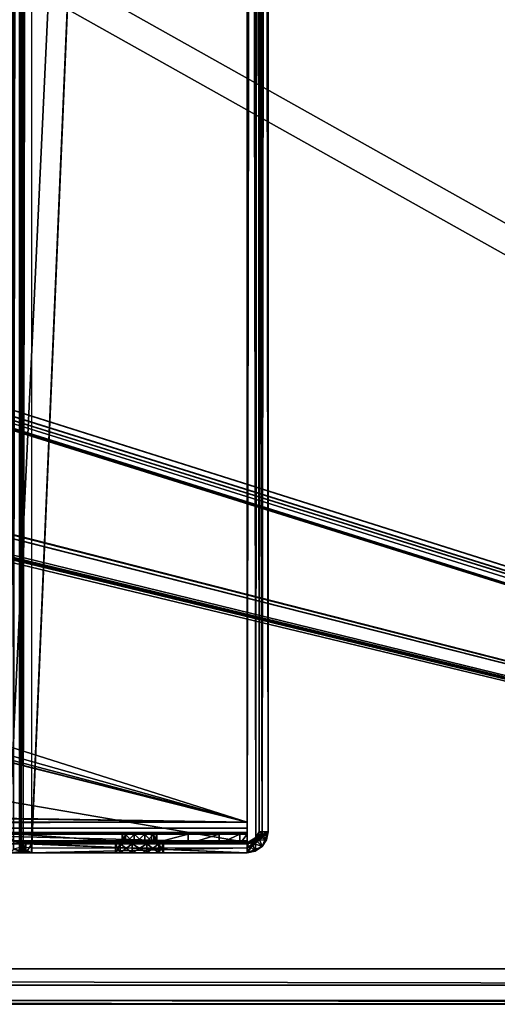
# Model space of a CAD drawing. Extents: x -398 to 398, y -1355 to -82.
# Tile 309 of 374: x 244 to 284, y -528 to -446. Entities that reach past the tile are written whole.
import ezdxf

# ---------------------------------------------------------------- set-up
doc = ezdxf.new("R2010")
doc.units = 0
doc.header["$MEASUREMENT"] = 0

msp = doc.modelspace()

# ---------------------------------------------------------------- linework, layer by layer
for points in [[(395.5, -525.467285, 437.803314), (395.5, -81.938164, 160.655502), (-395.5, -81.938164, 160.655502)], [(395.5, -525.467285, 437.803314), (-395.5, -81.938164, 160.655502), (-395.5, -525.467285, 437.803314)], [(395.5, -528.116882, 433.562988), (395.5, -84.587761, 156.415207), (-395.5, -84.587761, 156.415207)], [(395.5, -528.116882, 433.562988), (-395.5, -84.587761, 156.415207), (-395.5, -528.116882, 433.562988)], [(396.5, -527.268921, 433.033112), (52.317871, -418.394897, 365.001099), (396.5, -85.435806, 156.945206)], [(396.5, -85.441109, 156.936707), (396.5, -527.27417, 433.024597), (52.317871, -418.400208, 364.992615)], [(244.125, -515.334106, 395.044586), (245, -92.684982, 131.220596), (245, -515.386475, 395.353912)], [(245, -92.684982, 131.220596), (244.125, -515.334106, 395.044586), (244.125, -92.982079, 131.129807)], [(245, -92.684982, 131.220596), (245, -515.386475, 395.353912), (263, -92.684982, 131.220596)], [(263, -92.684982, 131.220596), (245, -515.386475, 395.353912), (263, -515.386475, 395.353912)], [(263.875, -92.949753, 131.109604), (264.237396, -514.518127, 394.206787), (263, -92.684982, 131.220596)], [(263, -92.684982, 131.220596), (264.237396, -514.518127, 394.206787), (263, -515.386475, 395.353912)], [(243.25, -511.533905, -0.75), (245, -93.267899, -0.75), (245.5, -93.133942, -0.75)], [(243.25, -511.533905, -0.75), (245.5, -93.133942, -0.75), (263, -93.133942, -0.75)], [(263, -93.133942, -0.75), (263, -514.934021, -0.75), (243.25, -511.533905, -0.75)], [(243.25, -511.533905), (245, -93.267899), (245.5, -93.133942)], [(243.25, -511.533905), (245.5, -93.133942), (263, -93.133942)], [(263, -93.133942), (263, -514.934021), (243.25, -511.533905)], [(244.5, -101.533897, -0.75), (245, -93.267899, -0.75), (243.25, -511.533905, -0.75)], [(244.5, -101.533897), (245, -93.267899), (243.25, -511.533905)], [(244.125, -92.982079, 131.129807), (244.125, -515.334106, 395.044586), (243.484497, -515.496887, 394.391113)], [(244.125, -92.982079, 131.129807), (243.484497, -515.496887, 394.391113), (243.484497, -93.49437, 130.694595)], [(244.292892, -515.674194, 394.303894), (244, -515.783875, 393.538605), (244.292892, -93.49691, 130.498199)], [(244.292892, -93.49691, 130.498199), (244, -515.783875, 393.538605), (244, -94.130898, 130.060593)], [(245, -515.783875, 394.717804), (244.292892, -515.674194, 394.303894), (245, -93.08242, 130.584595)], [(245, -93.08242, 130.584595), (244.292892, -515.674194, 394.303894), (244.292892, -93.49691, 130.498199)], [(245, -93.08242, 130.584595), (245, -515.783875, 394.717804), (263, -93.08242, 130.584595)], [(263, -93.08242, 130.584595), (245, -515.783875, 394.717804), (263, -515.783875, 394.717804)], [(263.707092, -93.448433, 130.467896), (263, -515.783875, 394.717804), (263, -93.08242, 130.584595)], [(263, -514.934021, -0.75), (264.237396, -514.483887, -0.237437), (263, -93.133942, -0.75)], [(263, -93.133942, -0.75), (264.237396, -514.483887, -0.237437), (264.237396, -93.583939, -0.237437)], [(263, -514.934021), (263.707092, -514.483887, 0.292893), (263, -93.133942)], [(263, -93.133942), (263.707092, -514.483887, 0.292893), (263.707092, -93.583939, 0.292893)], [(263.707092, -514.799194, 393.757111), (263, -515.783875, 394.717804), (263.707092, -93.448433, 130.467896)], [(264, -94.033943, 130), (263.707092, -514.799194, 393.757111), (263.707092, -93.448433, 130.467896)], [(263.707092, -514.483887, 0.292893), (264, -514.033875, 1), (263.707092, -93.583939, 0.292893)], [(263.707092, -93.583939, 0.292893), (264, -514.033875, 1), (264, -94.033943, 1)], [(263.875, -92.949753, 131.109604), (264.515503, -93.429733, 130.654205), (264.237396, -514.518127, 394.206787)], [(264.237396, -514.518127, 394.206787), (264.515503, -93.429733, 130.654205), (264.75, -94.033943, 130)], [(264.237396, -514.483887, -0.237437), (264.75, -514.033875, 1), (264.237396, -93.583939, -0.237437)], [(264.237396, -93.583939, -0.237437), (264.75, -514.033875, 1), (264.75, -94.033943, 1)], [(264, -514.033875, 392.445099), (263.707092, -514.799194, 393.757111), (264, -94.033943, 130)], [(264, -94.033943, 130), (264, -514.033875, 392.445099), (264, -94.033943, 1)], [(264, -94.033943, 1), (264, -514.033875, 392.445099), (264, -514.033875, 1)], [(264.237396, -514.518127, 394.206787), (264.75, -94.033943, 130), (264.75, -514.033875, 392.445099)], [(264.75, -94.033943, 130), (264.75, -514.033875, 392.445099), (264.75, -94.033943, 1)], [(264.75, -94.033943, 1), (264.75, -514.033875, 392.445099), (264.75, -514.033875, 1)], [(243.25, -511.533905, -0.75), (244.433105, -101.783897, -0.75), (244.5, -101.533897, -0.75)], [(243.25, -511.533905), (244.433105, -101.783897), (244.5, -101.533897)], [(243.25, -511.533905, -0.75), (244.25, -101.967003, -0.75), (244.433105, -101.783897, -0.75)], [(243.25, -511.533905), (244.25, -101.967003), (244.433105, -101.783897)], [(243.25, -511.533905, -0.75), (244, -102.033897, -0.75), (244.25, -101.967003, -0.75)], [(243.25, -511.533905), (244, -102.033897), (244.25, -101.967003)], [(263, -109.733902), (237.971405, -380.326599), (236.5, -503.533905)], [(263, -109.733902), (236.5, -503.533905), (237.334, -503.786407)], [(263, -109.733902, 0.8), (237.971405, -380.326599, 0.8), (236.5, -503.533905, 0.8)], [(263, -109.733902, 0.8), (236.5, -503.533905, 0.8), (237.334, -503.786407, 0.8)], [(263, -109.733902), (237.334, -503.786407), (237.885406, -504.459991)], [(263, -109.733902, 0.8), (237.334, -503.786407, 0.8), (237.885406, -504.459991, 0.8)], [(263, -109.733902), (237.885406, -504.459991), (237.971405, -505.326599)], [(263, -109.733902, 0.8), (237.885406, -504.459991, 0.8), (237.971405, -505.326599, 0.8)], [(263, -109.733902), (237.971405, -505.326599), (263, -513.233887)], [(263, -109.733902, 0.8), (237.971405, -505.326599, 0.8), (263, -513.233887, 0.8)], [(263, -513.233887), (263, -513.233887, 0.8), (263, -109.733902, 0.8)], [(263, -513.233887), (263, -109.733902, 0.8), (263, -109.733902)], [(396.5, -527.268921, 433.033112), (51.30056, -419.233093, 365.524811), (52.317871, -418.394897, 365.001099)], [(52.317871, -418.400208, 364.992615), (396.5, -527.27417, 433.024597), (51.30056, -419.238403, 365.516388)], [(395.5, -528.116882, 433.562988), (-28.26318, -419.87561, 365.926392), (-28.167801, -419.772614, 365.862)], [(395.5, -528.116882, 433.562988), (-28.167801, -419.772614, 365.862), (49.849991, -419.994598, 366.000702)], [(395.5, -528.116882, 433.562988), (50.362141, -419.920105, 365.954102), (50.450008, -419.740204, 365.841705)], [(395.5, -528.122192, 433.554504), (50.362141, -419.925415, 365.945587), (50.450008, -419.745514, 365.833191)], [(396.5, -527.268921, 433.033112), (50.450008, -419.740204, 365.841705), (51.22543, -419.240509, 365.52951)], [(396.5, -527.27417, 433.024597), (50.450008, -419.745514, 365.833191), (51.22543, -419.245789, 365.520996)], [(396.5, -527.268921, 433.033112), (396.366211, -527.69281, 433.298004), (50.450008, -419.740204, 365.841705)], [(395.5, -528.116882, 433.562988), (50.450008, -419.740204, 365.841705), (396.366211, -527.69281, 433.298004)], [(395.5, -528.122192, 433.554504), (50.450008, -419.745514, 365.833191), (396.366211, -527.69812, 433.289612)], [(396.366211, -527.69812, 433.289612), (50.450008, -419.745514, 365.833191), (396.5, -527.27417, 433.024597)], [(396.5, -527.268921, 433.033112), (51.22543, -419.240509, 365.52951), (51.30056, -419.233093, 365.524811)], [(396.5, -527.27417, 433.024597), (51.22543, -419.245789, 365.520996), (51.30056, -419.238403, 365.516388)], [(395.5, -528.116882, 433.562988), (-395.5, -528.116882, 433.562988), (-52.76738, -420.433105, 366.274689)], [(395.5, -528.122192, 433.554504), (-395.5, -528.122192, 433.554504), (-52.76738, -420.438385, 366.266205)], [(395.5, -528.116882, 433.562988), (-52.76738, -420.433105, 366.274689), (-50.714291, -420.232391, 366.149292)], [(395.5, -528.122192, 433.554504), (-52.76738, -420.438385, 366.266205), (-50.714291, -420.237701, 366.140808)], [(395.5, -528.116882, 433.562988), (-50.714291, -420.232391, 366.149292), (-49.285709, -420.232391, 366.149292)], [(395.5, -528.122192, 433.554504), (-50.714291, -420.237701, 366.140808), (-49.285709, -420.237701, 366.140808)], [(395.5, -528.116882, 433.562988), (-49.285709, -420.232391, 366.149292), (-47.23262, -420.433105, 366.274689)], [(395.5, -528.122192, 433.554504), (-49.285709, -420.237701, 366.140808), (-47.23262, -420.438385, 366.266205)], [(-46.727551, -420.004791, 366.007111), (395.5, -528.116882, 433.562988), (-47.23262, -420.433105, 366.274689)], [(-46.727551, -420.010101, 365.998596), (395.5, -528.122192, 433.554504), (-47.23262, -420.438385, 366.266205)], [(-46.727551, -420.004791, 366.007111), (-31.73687, -419.87561, 365.926392), (395.5, -528.116882, 433.562988)], [(-46.727551, -420.010101, 365.998596), (-31.73687, -419.88089, 365.917908), (395.5, -528.122192, 433.554504)], [(395.5, -528.116882, 433.562988), (-31.73687, -419.87561, 365.926392), (-30.000031, -420.258606, 366.165588)], [(395.5, -528.122192, 433.554504), (-31.73687, -419.88089, 365.917908), (-30.000031, -420.263885, 366.157196)], [(395.5, -528.116882, 433.562988), (-30.000031, -420.258606, 366.165588), (-28.26318, -419.87561, 365.926392)], [(395.5, -528.122192, 433.554504), (-30.000031, -420.263885, 366.157196), (-28.26318, -419.881012, 365.917908)], [(395.5, -528.122192, 433.554504), (-28.26318, -419.881012, 365.917908), (-28.167801, -419.777893, 365.853485)], [(395.5, -528.122192, 433.554504), (-28.167801, -419.777893, 365.853485), (49.849991, -419.999908, 365.992188)], [(395.5, -528.116882, 433.562988), (49.849991, -419.994598, 366.000702), (50.14999, -419.994598, 366.000702)], [(395.5, -528.122192, 433.554504), (49.849991, -419.999908, 365.992188), (50.14999, -419.999908, 365.992188)], [(395.5, -528.116882, 433.562988), (50.14999, -419.994598, 366.000702), (50.362141, -419.920105, 365.954102)], [(395.5, -528.122192, 433.554504), (50.14999, -419.999908, 365.992188), (50.362141, -419.925415, 365.945587)], [(263, -513.233887), (-235.028595, -505.326599), (-235.439102, -506.094696)], [(263, -513.233887, 0.8), (-235.028595, -505.326599, 0.8), (-235.439102, -506.094696, 0.8)], [(263, -513.233887), (235.9263, -506.420013), (-235.028595, -505.326599)], [(263, -513.233887, 0.8), (235.9263, -506.420013, 0.8), (-235.028595, -505.326599, 0.8)], [(263, -513.233887), (237.971405, -505.326599), (237.560898, -506.094696)], [(263, -513.233887, 0.8), (237.971405, -505.326599, 0.8), (237.560898, -506.094696, 0.8)], [(-263, -513.233887), (263, -513.233887), (-236.5, -506.533905)], [(-263, -513.233887, 0.8), (263, -513.233887, 0.8), (-236.5, -506.533905, 0.8)], [(263, -513.233887), (-235.9263, -506.420013), (-236.5, -506.533905)], [(263, -513.233887, 0.8), (-235.9263, -506.420013, 0.8), (-236.5, -506.533905, 0.8)], [(263, -513.233887), (-235.439102, -506.094696), (-235.9263, -506.420013)], [(263, -513.233887, 0.8), (-235.439102, -506.094696, 0.8), (-235.9263, -506.420013, 0.8)], [(263, -513.233887), (236.5, -506.533905), (235.9263, -506.420013)], [(263, -513.233887, 0.8), (236.5, -506.533905, 0.8), (235.9263, -506.420013, 0.8)], [(263, -513.233887), (237.0737, -506.420013), (236.5, -506.533905)], [(263, -513.233887, 0.8), (237.0737, -506.420013, 0.8), (236.5, -506.533905, 0.8)], [(263, -513.233887), (237.560898, -506.094696), (237.0737, -506.420013)], [(263, -513.233887, 0.8), (237.560898, -506.094696, 0.8), (237.0737, -506.420013, 0.8)], [(243.25, -511.533905, -0.75), (263, -514.934021, -0.75), (243.25, -514.434021, -0.75)], [(243.25, -511.533905), (263, -514.934021), (243.25, -514.434021)], [(-263, -514.133911, 0.241154), (263, -514.133911, 0.241154), (263, -513.233887)], [(-263, -514.133911, 0.241154), (263, -513.233887), (-263, -513.233887)], [(-263, -513.733887, 0.933975), (263, -513.733887, 0.933975), (263, -513.233887, 0.8)], [(-263, -513.733887, 0.933975), (263, -513.233887, 0.8), (-263, -513.233887, 0.8)], [(263, -514.133911, 0.240835), (263, -513.733887, 0.933797), (263, -513.233887)], [(263, -513.733887, 0.933797), (263, -513.233887, 0.8), (263, -513.233887)], [(-263, -514.099976, 1.3), (263, -514.099976, 1.3), (263, -513.733887, 0.933975)], [(-263, -514.099976, 1.3), (263, -513.733887, 0.933975), (-263, -513.733887, 0.933975)], [(263, -514.099976, 1.3), (-263, -514.233887, 1.8), (263, -514.233887, 1.8)], [(-263, -514.233887, 1.8), (263, -514.099976, 1.3), (-263, -514.099976, 1.3)], [(-263, -514.792786, 0.9), (263, -514.792786, 0.9), (263, -514.133911, 0.241154)], [(-263, -514.792786, 0.9), (263, -514.133911, 0.241154), (-263, -514.133911, 0.241154)], [(263, -514.233887, 1.8), (-0.000002, -514.233887, 7.000394), (-263, -514.233887, 1.8)], [(263, -514.233887, 1.8), (7.449437, -514.233887, 7.364661), (-0.000002, -514.233887, 7.000394)], [(254.282898, -514.233887, 302.560913), (46.89275, -514.233887, 202.511902), (-0.000002, -514.233887, 158.999603)], [(255.025406, -514.233887, 302.957703), (254.282898, -514.233887, 302.560913), (-0.000002, -514.233887, 158.999603)], [(255.025406, -514.233887, 302.957703), (-0.000002, -514.233887, 158.999603), (7.449437, -514.233887, 158.6353)], [(263, -514.233887, 1.8), (150, -514.233887, 19.997999), (7.449437, -514.233887, 7.364661)], [(255.025406, -514.233887, 302.957703), (7.449437, -514.233887, 158.6353), (85.244812, -514.233887, 151.092407)], [(46.89275, -514.233887, 304.479187), (49.344978, -514.233887, 302.840088), (252.550003, -514.233887, 303.983307)], [(46.89275, -514.233887, 304.479187), (252.550003, -514.233887, 303.983307), (160.500198, -514.233887, 371.794708)], [(254.282898, -514.233887, 302.560913), (49.344978, -514.233887, 204.151001), (46.89275, -514.233887, 202.511902)], [(254.282898, -514.233887, 302.560913), (50.983471, -514.233887, 206.6026), (49.344978, -514.233887, 204.151001)], [(252.550003, -514.233887, 303.983307), (49.344978, -514.233887, 302.840088), (50.983471, -514.233887, 300.388489)], [(254.282898, -514.233887, 302.560913), (51.558849, -514.233887, 209.495605), (50.983471, -514.233887, 206.6026)], [(252.550003, -514.233887, 303.983307), (50.983471, -514.233887, 300.388489), (51.558849, -514.233887, 297.495514)], [(252.550003, -514.233887, 303.983307), (51.558849, -514.233887, 297.495514), (51.558849, -514.233887, 209.495605)], [(51.558849, -514.233887, 209.495605), (254.282898, -514.233887, 302.560913), (253.445206, -514.233887, 302.644104)], [(51.558849, -514.233887, 209.495605), (253.445206, -514.233887, 302.644104), (252.794098, -514.233887, 303.177094)], [(51.558849, -514.233887, 209.495605), (252.794098, -514.233887, 303.177094), (252.550003, -514.233887, 303.983307)], [(58.750099, -514.233887, 131.213806), (252.550003, -514.233887, 133.983307), (53.739651, -514.233887, 136.740402)], [(252.550003, -514.233887, 133.983307), (85.244812, -514.233887, 145.107605), (53.739651, -514.233887, 136.740402)], [(151.199997, -514.233887, 126), (252.550003, -514.233887, 133.983307), (58.750099, -514.233887, 131.213806)], [(255.025406, -514.233887, 302.957703), (85.244812, -514.233887, 151.092407), (86.807167, -514.233887, 150.256195)], [(252.550003, -514.233887, 133.983307), (86.807167, -514.233887, 145.943802), (85.244812, -514.233887, 145.107605)], [(255.025406, -514.233887, 302.957703), (86.807167, -514.233887, 150.256195), (87.467987, -514.233887, 149.267303)], [(252.550003, -514.233887, 133.983307), (87.467987, -514.233887, 146.932602), (86.807167, -514.233887, 145.943802)], [(255.025406, -514.233887, 302.957703), (87.467987, -514.233887, 149.267303), (87.699997, -514.233887, 148.100006)], [(252.550003, -514.233887, 133.983307), (87.699997, -514.233887, 148.100006), (87.467987, -514.233887, 146.932602)], [(255.025406, -514.233887, 302.957703), (87.699997, -514.233887, 148.100006), (254.282898, -514.233887, 135.405701)], [(87.699997, -514.233887, 148.100006), (252.550003, -514.233887, 133.983307), (252.794098, -514.233887, 134.789505)], [(87.699997, -514.233887, 148.100006), (252.794098, -514.233887, 134.789505), (253.445206, -514.233887, 135.322495)], [(87.699997, -514.233887, 148.100006), (253.445206, -514.233887, 135.322495), (254.282898, -514.233887, 135.405701)], [(263, -514.233887, 1.8), (255.025406, -514.233887, 132.957703), (150, -514.233887, 19.997999)], [(255.025406, -514.233887, 132.957703), (151.199997, -514.233887, 74), (150, -514.233887, 38)], [(255.025406, -514.233887, 132.957703), (150, -514.233887, 38), (150, -514.233887, 32)], [(255.025406, -514.233887, 132.957703), (150, -514.233887, 32), (150, -514.233887, 29)], [(255.025406, -514.233887, 132.957703), (150, -514.233887, 29), (150, -514.233887, 23)], [(255.025406, -514.233887, 132.957703), (150, -514.233887, 23), (150, -514.233887, 20.997999)], [(255.025406, -514.233887, 132.957703), (150, -514.233887, 20.997999), (150, -514.233887, 19.997999)], [(255.025406, -514.233887, 132.957703), (254.282898, -514.233887, 132.560898), (151.199997, -514.233887, 74)], [(151.199997, -514.233887, 126), (151.199997, -514.233887, 74), (254.282898, -514.233887, 132.560898)], [(151.199997, -514.233887, 126), (254.282898, -514.233887, 132.560898), (253.445206, -514.233887, 132.644104)], [(151.199997, -514.233887, 126), (253.445206, -514.233887, 132.644104), (252.794098, -514.233887, 133.177094)], [(151.199997, -514.233887, 126), (252.794098, -514.233887, 133.177094), (252.550003, -514.233887, 133.983307)], [(252.550003, -514.233887, 303.983307), (162.25, -514.233887, 372.264496), (160.500198, -514.233887, 371.794708)], [(252.550003, -514.233887, 303.983307), (163.531601, -514.233887, 373.545288), (162.25, -514.233887, 372.264496)], [(252.550003, -514.233887, 303.983307), (164, -514.233887, 375.295593), (163.531601, -514.233887, 373.545288)], [(263, -514.233887, 375.495514), (164, -514.233887, 375.295593), (255.025406, -514.233887, 305.008911)], [(164, -514.233887, 375.295593), (263, -514.233887, 375.495514), (262.391205, -514.233887, 378.557098)], [(164, -514.233887, 375.295593), (262.391205, -514.233887, 378.557098), (260.656799, -514.233887, 381.152313)], [(164, -514.233887, 375.295593), (260.656799, -514.233887, 381.152313), (258.061615, -514.233887, 382.88681)], [(164, -514.233887, 375.295593), (258.061615, -514.233887, 382.88681), (255, -514.233887, 383.495514)], [(164, -514.233887, 375.295593), (255, -514.233887, 383.495514), (244, -514.233887, 383.495514)], [(164, -514.233887, 375.295593), (252.550003, -514.233887, 303.983307), (252.794098, -514.233887, 304.78949)], [(164, -514.233887, 375.295593), (252.794098, -514.233887, 304.78949), (253.445206, -514.233887, 305.32251)], [(164, -514.233887, 375.295593), (253.445206, -514.233887, 305.32251), (254.282898, -514.233887, 305.405701)], [(164, -514.233887, 375.295593), (254.282898, -514.233887, 305.405701), (255.025406, -514.233887, 305.008911)], [(255, -514.233887, 383.495514), (244, -514.233887, 383.495514), (255, -515.033875, 383.495514)], [(255, -515.033875, 383.495514), (244, -514.233887, 383.495514), (244, -515.033875, 383.495514)], [(252.826904, -514.233887, 304.835602), (252.826904, -515.033875, 304.835602), (252.550003, -515.033875, 303.983307)], [(252.826904, -514.233887, 304.835602), (252.550003, -515.033875, 303.983307), (252.550003, -514.233887, 303.983307)], [(252.826904, -514.233887, 134.835602), (252.826904, -515.033875, 134.835602), (252.550003, -515.033875, 133.983307)], [(252.826904, -514.233887, 134.835602), (252.550003, -515.033875, 133.983307), (252.550003, -514.233887, 133.983307)], [(252.826904, -515.033875, 133.130997), (252.826904, -514.233887, 133.130997), (252.550003, -514.233887, 133.983307)], [(252.826904, -515.033875, 133.130997), (252.550003, -514.233887, 133.983307), (252.550003, -515.033875, 133.983307)], [(252.826904, -515.033875, 303.131012), (252.826904, -514.233887, 303.131012), (252.550003, -514.233887, 303.983307)], [(252.826904, -515.033875, 303.131012), (252.550003, -514.233887, 303.983307), (252.550003, -515.033875, 303.983307)], [(253.551895, -514.233887, 305.362305), (252.826904, -515.033875, 304.835602), (252.826904, -514.233887, 304.835602)], [(252.826904, -515.033875, 304.835602), (253.551895, -514.233887, 305.362305), (253.551895, -515.033875, 305.362305)], [(253.551895, -514.233887, 135.362305), (252.826904, -515.033875, 134.835602), (252.826904, -514.233887, 134.835602)], [(252.826904, -515.033875, 134.835602), (253.551895, -514.233887, 135.362305), (253.551895, -515.033875, 135.362305)], [(253.551895, -515.033875, 132.604294), (253.551895, -514.233887, 132.604294), (252.826904, -514.233887, 133.130997)], [(253.551895, -515.033875, 132.604294), (252.826904, -514.233887, 133.130997), (252.826904, -515.033875, 133.130997)], [(253.551895, -515.033875, 302.604187), (253.551895, -514.233887, 302.604187), (252.826904, -514.233887, 303.131012)], [(253.551895, -515.033875, 302.604187), (252.826904, -514.233887, 303.131012), (252.826904, -515.033875, 303.131012)], [(253.551895, -515.033875, 305.362305), (253.551895, -514.233887, 305.362305), (254.448105, -514.233887, 305.362305)], [(253.551895, -515.033875, 305.362305), (254.448105, -514.233887, 305.362305), (254.448105, -515.033875, 305.362305)], [(253.551895, -515.033875, 135.362305), (253.551895, -514.233887, 135.362305), (254.448105, -514.233887, 135.362305)], [(253.551895, -515.033875, 135.362305), (254.448105, -514.233887, 135.362305), (254.448105, -515.033875, 135.362305)], [(254.448105, -515.033875, 132.604294), (254.448105, -514.233887, 132.604294), (253.551895, -514.233887, 132.604294)], [(254.448105, -515.033875, 132.604294), (253.551895, -514.233887, 132.604294), (253.551895, -515.033875, 132.604294)], [(254.448105, -515.033875, 302.604187), (254.448105, -514.233887, 302.604187), (253.551895, -514.233887, 302.604187)], [(254.448105, -515.033875, 302.604187), (253.551895, -514.233887, 302.604187), (253.551895, -515.033875, 302.604187)], [(255.339905, -514.233887, 303.428711), (254.282898, -514.233887, 135.405701), (255.449997, -514.233887, 303.983307)], [(263, -514.233887, 375.495514), (255.449997, -514.233887, 303.983307), (254.282898, -514.233887, 135.405701)], [(263, -514.233887, 375.495514), (254.282898, -514.233887, 135.405701), (255.025406, -514.233887, 135.008896)], [(255.025406, -514.233887, 302.957703), (254.282898, -514.233887, 135.405701), (255.339905, -514.233887, 303.428711)], [(254.448105, -515.033875, 305.362305), (254.448105, -514.233887, 305.362305), (255.173096, -514.233887, 304.835602)], [(254.448105, -515.033875, 305.362305), (255.173096, -514.233887, 304.835602), (255.173096, -515.033875, 304.835602)], [(254.448105, -515.033875, 135.362305), (254.448105, -514.233887, 135.362305), (255.173096, -514.233887, 134.835602)], [(254.448105, -515.033875, 135.362305), (255.173096, -514.233887, 134.835602), (255.173096, -515.033875, 134.835602)], [(254.448105, -514.233887, 132.604294), (255.173096, -515.033875, 133.130997), (255.173096, -514.233887, 133.130997)], [(255.173096, -515.033875, 133.130997), (254.448105, -514.233887, 132.604294), (254.448105, -515.033875, 132.604294)], [(254.448105, -514.233887, 302.604187), (255.173096, -515.033875, 303.131012), (255.173096, -514.233887, 303.131012)], [(255.173096, -515.033875, 303.131012), (254.448105, -514.233887, 302.604187), (254.448105, -515.033875, 302.604187)], [(258.061493, -514.233887, 382.886597), (258.061493, -515.033875, 382.886597), (255, -515.033875, 383.495514)], [(258.061493, -514.233887, 382.886597), (255, -515.033875, 383.495514), (255, -514.233887, 383.495514)], [(263, -514.233887, 1.8), (255.339905, -514.233887, 133.428802), (255.025406, -514.233887, 132.957703)], [(263, -514.233887, 375.495514), (255.025406, -514.233887, 305.008911), (255.339905, -514.233887, 304.537811)], [(263, -514.233887, 375.495514), (255.025406, -514.233887, 135.008896), (255.339905, -514.233887, 134.537796)], [(255.173096, -515.033875, 304.835602), (255.173096, -514.233887, 304.835602), (255.449997, -514.233887, 303.983307)], [(255.173096, -515.033875, 304.835602), (255.449997, -514.233887, 303.983307), (255.449997, -515.033875, 303.983307)], [(255.173096, -515.033875, 134.835602), (255.173096, -514.233887, 134.835602), (255.449997, -514.233887, 133.983307)], [(255.173096, -515.033875, 134.835602), (255.449997, -514.233887, 133.983307), (255.449997, -515.033875, 133.983307)], [(255.173096, -514.233887, 133.130997), (255.173096, -515.033875, 133.130997), (255.449997, -515.033875, 133.983307)], [(255.173096, -514.233887, 133.130997), (255.449997, -515.033875, 133.983307), (255.449997, -514.233887, 133.983307)], [(255.173096, -514.233887, 303.131012), (255.173096, -515.033875, 303.131012), (255.449997, -515.033875, 303.983307)], [(255.173096, -514.233887, 303.131012), (255.449997, -515.033875, 303.983307), (255.449997, -514.233887, 303.983307)], [(263, -514.233887, 1.8), (255.449997, -514.233887, 133.983307), (255.339905, -514.233887, 133.428802)], [(263, -514.233887, 375.495514), (255.339905, -514.233887, 304.537811), (255.449997, -514.233887, 303.983307)], [(263, -514.233887, 375.495514), (255.339905, -514.233887, 134.537796), (255.449997, -514.233887, 133.983307)], [(263, -514.233887, 1.8), (263, -514.233887, 375.495514), (255.449997, -514.233887, 133.983307)], [(260.656891, -514.233887, 381.152405), (260.656891, -515.033875, 381.152405), (258.061493, -515.033875, 382.886597)], [(260.656891, -514.233887, 381.152405), (258.061493, -515.033875, 382.886597), (258.061493, -514.233887, 382.886597)], [(260.656891, -515.033875, 381.152405), (262.390991, -514.233887, 378.557007), (262.390991, -515.033875, 378.557007)], [(262.390991, -514.233887, 378.557007), (260.656891, -515.033875, 381.152405), (260.656891, -514.233887, 381.152405)], [(262.390991, -515.033875, 378.557007), (262.390991, -514.233887, 378.557007), (263, -514.233887, 375.495514)], [(262.390991, -515.033875, 378.557007), (263, -514.233887, 375.495514), (263, -515.033875, 375.495514)], [(263, -514.133911, 0.240835), (263, -514.10022, 1.30006), (263, -513.733887, 0.933797)], [(263, -514.793091, 0.90011), (263, -514.233887, 1.8), (263, -514.10022, 1.30006)], [(263, -514.793091, 0.90011), (263, -514.10022, 1.30006), (263, -514.133911, 0.240835)], [(263, -514.233887, 375.495514), (263, -514.233887, 1.8), (263, -514.793091, 0.90011)], [(263, -514.793091, 0.90011), (263, -515.033875, 1.8), (263, -514.233887, 375.495514)], [(263, -514.233887, 375.495514), (263, -515.033875, 1.8), (263, -515.033875, 375.495514)], [(264, -514.033875, 1), (263.707092, -514.741028, 0.125), (264, -514.033875, 392.445099)], [(264, -514.033875, 392.445099), (263.707092, -514.741028, 0.125), (263.707092, -514.741028, 393.288208)], [(263.923492, -514.401184, 393.125793), (264.616211, -514.249084, 393.36911), (264.75, -514.033875, 392.445099)], [(263.923492, -514.401184, 393.125793), (264.75, -514.033875, 392.445099), (264, -514.033875, 392.445099)], [(264.616211, -514.703491, 392.866699), (263.923492, -514.416626, 392.866699), (264, -514.033875, 392.445099)], [(263.923492, -514.416626, 0.562497), (264.616211, -514.703491, 0.562495), (264.75, -514.033875, 1)], [(263.923492, -514.416626, 0.562497), (264.75, -514.033875, 1), (264, -514.033875, 1)], [(264.515015, -514.333923, 0.124976), (263.923492, -514.258911, 0.617396), (264, -514.033875, 1)], [(264.616211, -514.703491, 392.866699), (264, -514.033875, 392.445099), (264.75, -514.033875, 392.445099)], [(264.515015, -514.333923, 0.124976), (264, -514.033875, 1), (264.75, -514.033875, 1)], [(264.75, -514.033875, 1), (264.237396, -515.271423, 0.125), (264.75, -514.033875, 392.445099)], [(264.75, -514.033875, 392.445099), (264.237396, -515.271423, 0.125), (264.237396, -515.271423, 393.288208)], [(263, -514.792786, 0.9), (-263, -515.033875, 1.8), (263, -515.033875, 1.8)], [(-263, -515.033875, 1.8), (263, -514.792786, 0.9), (-263, -514.792786, 0.9)], [(263, -515.033875, 1.8), (-0.000002, -515.033875, 7.000394), (-263, -515.033875, 1.8)], [(263, -515.033875, 1.8), (7.449437, -515.033875, 7.364661), (-0.000002, -515.033875, 7.000394)], [(254.282898, -515.033875, 302.560913), (45.878712, -515.033875, 201.995499), (-0.000002, -515.033875, 158.999603)], [(255.025406, -515.033875, 302.957703), (254.282898, -515.033875, 302.560913), (-0.000002, -515.033875, 158.999603)], [(255.025406, -515.033875, 302.957703), (-0.000002, -515.033875, 158.999603), (7.449437, -515.033875, 158.6353)], [(263, -515.033875, 1.8), (150, -515.033875, 19.997999), (7.449437, -515.033875, 7.364661)], [(255.025406, -515.033875, 302.957703), (7.449437, -515.033875, 158.6353), (85.244812, -515.033875, 151.092407)], [(45.878712, -515.033875, 304.995605), (48.90493, -515.033875, 303.472107), (252.550003, -515.033875, 303.983307)], [(45.878712, -515.033875, 304.995605), (252.550003, -515.033875, 303.983307), (160.500198, -515.033875, 371.794708)], [(254.282898, -515.033875, 302.560913), (48.90493, -515.033875, 203.518997), (45.878712, -515.033875, 201.995499)], [(254.282898, -515.033875, 302.560913), (50.990089, -515.033875, 206.188995), (48.90493, -515.033875, 203.518997)], [(252.550003, -515.033875, 303.983307), (48.90493, -515.033875, 303.472107), (50.990089, -515.033875, 300.802094)], [(254.282898, -515.033875, 302.560913), (51.732052, -515.033875, 209.495605), (50.990089, -515.033875, 206.188995)], [(252.550003, -515.033875, 303.983307), (50.990089, -515.033875, 300.802094), (51.732052, -515.033875, 297.495514)], [(252.550003, -515.033875, 303.983307), (51.732052, -515.033875, 297.495514), (51.732052, -515.033875, 209.495605)], [(51.732052, -515.033875, 209.495605), (254.282898, -515.033875, 302.560913), (253.445206, -515.033875, 302.644104)], [(51.732052, -515.033875, 209.495605), (253.445206, -515.033875, 302.644104), (252.794098, -515.033875, 303.177094)], [(51.732052, -515.033875, 209.495605), (252.794098, -515.033875, 303.177094), (252.550003, -515.033875, 303.983307)], [(58.750099, -515.033875, 131.213806), (252.550003, -515.033875, 133.983307), (53.739651, -515.033875, 136.740402)], [(252.550003, -515.033875, 133.983307), (85.244812, -515.033875, 145.107605), (53.739651, -515.033875, 136.740402)], [(151.199997, -515.033875, 126), (252.550003, -515.033875, 133.983307), (58.750099, -515.033875, 131.213806)], [(255.025406, -515.033875, 302.957703), (85.244812, -515.033875, 151.092407), (86.807167, -515.033875, 150.256195)], [(252.550003, -515.033875, 133.983307), (86.807167, -515.033875, 145.943802), (85.244812, -515.033875, 145.107605)], [(255.025406, -515.033875, 302.957703), (86.807167, -515.033875, 150.256195), (87.467987, -515.033875, 149.267303)], [(252.550003, -515.033875, 133.983307), (87.467987, -515.033875, 146.932602), (86.807167, -515.033875, 145.943802)], [(255.025406, -515.033875, 302.957703), (87.467987, -515.033875, 149.267303), (87.699997, -515.033875, 148.100006)], [(252.550003, -515.033875, 133.983307), (87.699997, -515.033875, 148.100006), (87.467987, -515.033875, 146.932602)], [(255.025406, -515.033875, 302.957703), (87.699997, -515.033875, 148.100006), (254.282898, -515.033875, 135.405701)], [(87.699997, -515.033875, 148.100006), (252.550003, -515.033875, 133.983307), (252.794098, -515.033875, 134.789505)], [(87.699997, -515.033875, 148.100006), (252.794098, -515.033875, 134.789505), (253.445206, -515.033875, 135.322495)], [(87.699997, -515.033875, 148.100006), (253.445206, -515.033875, 135.322495), (254.282898, -515.033875, 135.405701)], [(263, -515.033875, 1.8), (255.025406, -515.033875, 132.957703), (150, -515.033875, 19.997999)], [(255.025406, -515.033875, 132.957703), (151.199997, -515.033875, 74), (150, -515.033875, 38)], [(255.025406, -515.033875, 132.957703), (150, -515.033875, 38), (150, -515.033875, 32)], [(255.025406, -515.033875, 132.957703), (150, -515.033875, 32), (150, -515.033875, 29)], [(255.025406, -515.033875, 132.957703), (150, -515.033875, 29), (150, -515.033875, 23)], [(255.025406, -515.033875, 132.957703), (150, -515.033875, 23), (150, -515.033875, 20.997999)], [(255.025406, -515.033875, 132.957703), (150, -515.033875, 20.997999), (150, -515.033875, 19.997999)], [(255.025406, -515.033875, 132.957703), (254.282898, -515.033875, 132.560898), (151.199997, -515.033875, 74)], [(151.199997, -515.033875, 126), (151.199997, -515.033875, 74), (254.282898, -515.033875, 132.560898)], [(151.199997, -515.033875, 126), (254.282898, -515.033875, 132.560898), (253.445206, -515.033875, 132.644104)], [(151.199997, -515.033875, 126), (253.445206, -515.033875, 132.644104), (252.794098, -515.033875, 133.177094)], [(151.199997, -515.033875, 126), (252.794098, -515.033875, 133.177094), (252.550003, -515.033875, 133.983307)], [(252.550003, -515.033875, 303.983307), (162.25, -515.033875, 372.264496), (160.500198, -515.033875, 371.794708)], [(252.550003, -515.033875, 303.983307), (163.531601, -515.033875, 373.545288), (162.25, -515.033875, 372.264496)], [(252.550003, -515.033875, 303.983307), (164, -515.033875, 375.295593), (163.531601, -515.033875, 373.545288)], [(263, -515.033875, 375.495514), (164, -515.033875, 375.295593), (255.025406, -515.033875, 305.008911)], [(164, -515.033875, 375.295593), (263, -515.033875, 375.495514), (262.391205, -515.033875, 378.557098)], [(164, -515.033875, 375.295593), (262.391205, -515.033875, 378.557098), (260.656799, -515.033875, 381.152313)], [(164, -515.033875, 375.295593), (260.656799, -515.033875, 381.152313), (258.061615, -515.033875, 382.88681)], [(164, -515.033875, 375.295593), (258.061615, -515.033875, 382.88681), (255, -515.033875, 383.495514)], [(164, -515.033875, 375.295593), (255, -515.033875, 383.495514), (244, -515.033875, 383.495514)], [(164, -515.033875, 375.295593), (252.550003, -515.033875, 303.983307), (252.794098, -515.033875, 304.78949)], [(164, -515.033875, 375.295593), (252.794098, -515.033875, 304.78949), (253.445206, -515.033875, 305.32251)], [(164, -515.033875, 375.295593), (253.445206, -515.033875, 305.32251), (254.282898, -515.033875, 305.405701)], [(164, -515.033875, 375.295593), (254.282898, -515.033875, 305.405701), (255.025406, -515.033875, 305.008911)], [(263, -514.934021, -0.75), (243.5, -514.867126, -0.75), (243.25, -514.434021, -0.75)], [(263, -514.934021), (243.5, -514.867126), (243.25, -514.434021)], [(243.75, -514.934021, -0.75), (243.5, -514.867126, -0.75), (263, -514.934021, -0.75)], [(243.75, -514.934021), (243.5, -514.867126), (263, -514.934021)], [(263, -514.934021, -0.75), (243.75, -514.934021, -0.75), (263, -514.934021)], [(263, -514.934021), (243.75, -514.934021, -0.75), (243.75, -514.934021)], [(244.009995, -515.783875, -0.25), (244.009995, -515.783875, 393.131287), (244.009995, -515.033875, -0.25)], [(244.009995, -515.033875, -0.25), (244.009995, -515.783875, 393.131287), (244.009995, -515.033875, 393.131287)], [(244.009995, -515.033875, -0.25), (253.234802, -515.033875, 132.151794), (252.336899, -515.033875, 132.889099)], [(244.009995, -515.033875, -0.25), (252.336899, -515.033875, 132.889099), (252, -515.033875, 134)], [(244.009995, -515.033875, -0.25), (252, -515.033875, 134), (253.234802, -515.033875, 302.151794)], [(244.009995, -515.033875, -0.25), (253.234802, -515.033875, 302.151794), (252.336899, -515.033875, 302.889099)], [(244.009995, -515.033875, -0.25), (252.336899, -515.033875, 302.889099), (252, -515.033875, 304)], [(253.234802, -515.033875, 132.151794), (244.009995, -515.033875, -0.25), (244.076904, -515.033875, -0.499969)], [(244.009995, -515.033875, 393.131287), (244.009995, -515.033875, -0.25), (252, -515.033875, 304)], [(244.009995, -515.033875, 393.131287), (252, -515.033875, 304), (252.336899, -515.033875, 305.110901)], [(244.009995, -515.033875, 393.131287), (252.336899, -515.033875, 305.110901), (253.234802, -515.033875, 305.848206)], [(244.009995, -515.033875, 393.131287), (253.234802, -515.033875, 305.848206), (244.509995, -515.033875, 393.997314)], [(244.009995, -515.033875, 393.131287), (244.509995, -515.033875, 393.997314), (244.143997, -515.033875, 393.631287)], [(244.143997, -515.033875, 393.631287), (244.009995, -515.783875, 393.131287), (244.009995, -515.033875, 393.131287)], [(244.009995, -515.783875, 393.131287), (244.143997, -515.033875, 393.631287), (244.143997, -515.783875, 393.631287)], [(244.076996, -515.783875, -0.5), (244.076996, -515.033875, -0.5), (244.009995, -515.033875, -0.25)], [(244.076996, -515.783875, -0.5), (244.009995, -515.033875, -0.25), (244.009995, -515.783875, -0.25)], [(253.234802, -515.033875, 132.151794), (244.076904, -515.033875, -0.499969), (244.259995, -515.033875, -0.683101)], [(244.259995, -515.783875, -0.683013), (244.259995, -515.033875, -0.683013), (244.076996, -515.033875, -0.5)], [(244.259995, -515.783875, -0.683013), (244.076996, -515.033875, -0.5), (244.076996, -515.783875, -0.5)], [(244.143997, -515.783875, 393.631287), (244.143997, -515.033875, 393.631287), (244.509995, -515.033875, 393.997314)], [(244.143997, -515.783875, 393.631287), (244.509995, -515.033875, 393.997314), (244.509995, -515.783875, 393.997314)], [(253.234802, -515.033875, 132.151794), (244.259995, -515.033875, -0.683101), (244.509995, -515.033875, -0.75)], [(244.259995, -515.033875, -0.683013), (244.509995, -515.783875, -0.75), (244.509995, -515.033875, -0.75)], [(244.509995, -515.783875, -0.75), (244.259995, -515.033875, -0.683013), (244.259995, -515.783875, -0.683013)], [(244.509995, -515.033875, 393.997314), (253.234802, -515.033875, 305.848206), (245.009995, -515.033875, 394.131287)], [(263, -515.033875, -0.75), (253.234802, -515.033875, 132.151794), (244.509995, -515.033875, -0.75)], [(263, -515.033875, -0.75), (244.509995, -515.033875, -0.75), (263, -515.783875, -0.75)], [(263, -515.783875, -0.75), (244.509995, -515.033875, -0.75), (244.509995, -515.783875, -0.75)], [(244.509995, -515.783875, 393.997314), (244.509995, -515.033875, 393.997314), (245.009995, -515.033875, 394.131287)], [(244.509995, -515.783875, 393.997314), (245.009995, -515.033875, 394.131287), (245.009995, -515.783875, 394.131287)], [(263, -515.033875, 394.131287), (263, -515.783875, 394.131287), (245.009995, -515.033875, 394.131287)], [(245.009995, -515.033875, 394.131287), (263, -515.783875, 394.131287), (245.009995, -515.783875, 394.131287)], [(263, -515.033875, 394.131287), (245.009995, -515.033875, 394.131287), (253.234802, -515.033875, 305.848206)], [(252.382004, -515.783875, 302.824402), (252.382004, -515.033875, 302.824402), (252, -515.033875, 304)], [(252.382004, -515.783875, 302.824402), (252, -515.033875, 304), (252, -515.783875, 304)], [(252.382004, -515.783875, 132.824402), (252.382004, -515.033875, 132.824402), (252, -515.033875, 134)], [(252.382004, -515.783875, 132.824402), (252, -515.033875, 134), (252, -515.783875, 134)], [(252.336899, -515.033875, 135.110901), (253.234802, -515.033875, 302.151794), (252, -515.033875, 134)], [(252.382004, -515.033875, 135.175598), (252.382004, -515.783875, 135.175598), (252, -515.783875, 134)], [(252.382004, -515.033875, 135.175598), (252, -515.783875, 134), (252, -515.033875, 134)], [(252.382004, -515.033875, 305.175598), (252.382004, -515.783875, 305.175598), (252, -515.783875, 304)], [(252.382004, -515.033875, 305.175598), (252, -515.783875, 304), (252, -515.033875, 304)], [(252.336899, -515.033875, 135.110901), (253.234802, -515.033875, 135.848206), (253.234802, -515.033875, 302.151794)], [(253.382004, -515.783875, 302.0979), (253.382004, -515.033875, 302.0979), (252.382004, -515.033875, 302.824402)], [(253.382004, -515.783875, 302.0979), (252.382004, -515.033875, 302.824402), (252.382004, -515.783875, 302.824402)], [(253.382004, -515.783875, 132.0979), (253.382004, -515.033875, 132.0979), (252.382004, -515.033875, 132.824402)], [(253.382004, -515.783875, 132.0979), (252.382004, -515.033875, 132.824402), (252.382004, -515.783875, 132.824402)], [(253.382004, -515.033875, 135.9021), (252.382004, -515.783875, 135.175598), (252.382004, -515.033875, 135.175598)], [(252.382004, -515.783875, 135.175598), (253.382004, -515.033875, 135.9021), (253.382004, -515.783875, 135.9021)], [(253.382004, -515.033875, 305.9021), (252.382004, -515.783875, 305.175598), (252.382004, -515.033875, 305.175598)], [(252.382004, -515.783875, 305.175598), (253.382004, -515.033875, 305.9021), (253.382004, -515.783875, 305.9021)], [(263, -515.033875, -0.75), (254.517395, -515.033875, 132.068604), (253.234802, -515.033875, 132.151794)], [(263, -515.033875, 394.131287), (253.234802, -515.033875, 305.848206), (254.517395, -515.033875, 305.931396)], [(253.234802, -515.033875, 302.151794), (253.234802, -515.033875, 135.848206), (254.517395, -515.033875, 135.931396)], [(253.234802, -515.033875, 302.151794), (254.517395, -515.033875, 135.931396), (254.517395, -515.033875, 302.068604)], [(254.617996, -515.783875, 302.0979), (254.617996, -515.033875, 302.0979), (253.382004, -515.033875, 302.0979)], [(254.617996, -515.783875, 302.0979), (253.382004, -515.033875, 302.0979), (253.382004, -515.783875, 302.0979)], [(254.617996, -515.783875, 132.0979), (254.617996, -515.033875, 132.0979), (253.382004, -515.033875, 132.0979)], [(254.617996, -515.783875, 132.0979), (253.382004, -515.033875, 132.0979), (253.382004, -515.783875, 132.0979)], [(253.382004, -515.783875, 135.9021), (253.382004, -515.033875, 135.9021), (254.617996, -515.033875, 135.9021)], [(253.382004, -515.783875, 135.9021), (254.617996, -515.033875, 135.9021), (254.617996, -515.783875, 135.9021)], [(253.382004, -515.783875, 305.9021), (253.382004, -515.033875, 305.9021), (254.617996, -515.033875, 305.9021)], [(253.382004, -515.783875, 305.9021), (254.617996, -515.033875, 305.9021), (254.617996, -515.783875, 305.9021)], [(255.339905, -515.033875, 303.428711), (254.282898, -515.033875, 135.405701), (255.449997, -515.033875, 303.983307)], [(263, -515.033875, 375.495514), (255.449997, -515.033875, 303.983307), (254.282898, -515.033875, 135.405701)], [(263, -515.033875, 375.495514), (254.282898, -515.033875, 135.405701), (255.025406, -515.033875, 135.008896)], [(255.025406, -515.033875, 302.957703), (254.282898, -515.033875, 135.405701), (255.339905, -515.033875, 303.428711)], [(254.517395, -515.033875, 302.068604), (255.586899, -515.033875, 135.217896), (256, -515.033875, 134)], [(254.517395, -515.033875, 302.068604), (254.517395, -515.033875, 135.931396), (255.586899, -515.033875, 135.217896)], [(263, -515.033875, -0.75), (255.586899, -515.033875, 302.782104), (254.517395, -515.033875, 302.068604)], [(263, -515.033875, -0.75), (254.517395, -515.033875, 302.068604), (256, -515.033875, 134)], [(263, -515.033875, -0.75), (255.586899, -515.033875, 132.782104), (254.517395, -515.033875, 132.068604)], [(263, -515.033875, 394.131287), (254.517395, -515.033875, 305.931396), (255.586899, -515.033875, 305.217896)], [(254.617996, -515.033875, 302.0979), (255.617996, -515.783875, 302.824402), (255.617996, -515.033875, 302.824402)], [(255.617996, -515.783875, 302.824402), (254.617996, -515.033875, 302.0979), (254.617996, -515.783875, 302.0979)], [(254.617996, -515.033875, 132.0979), (255.617996, -515.783875, 132.824402), (255.617996, -515.033875, 132.824402)], [(255.617996, -515.783875, 132.824402), (254.617996, -515.033875, 132.0979), (254.617996, -515.783875, 132.0979)], [(254.617996, -515.783875, 135.9021), (254.617996, -515.033875, 135.9021), (255.617996, -515.033875, 135.175598)], [(254.617996, -515.783875, 135.9021), (255.617996, -515.033875, 135.175598), (255.617996, -515.783875, 135.175598)], [(254.617996, -515.783875, 305.9021), (254.617996, -515.033875, 305.9021), (255.617996, -515.033875, 305.175598)], [(254.617996, -515.783875, 305.9021), (255.617996, -515.033875, 305.175598), (255.617996, -515.783875, 305.175598)], [(263, -515.033875, 1.8), (255.339905, -515.033875, 133.428802), (255.025406, -515.033875, 132.957703)], [(263, -515.033875, 375.495514), (255.025406, -515.033875, 305.008911), (255.339905, -515.033875, 304.537811)], [(263, -515.033875, 375.495514), (255.025406, -515.033875, 135.008896), (255.339905, -515.033875, 134.537796)], [(263, -515.033875, 1.8), (255.449997, -515.033875, 133.983307), (255.339905, -515.033875, 133.428802)], [(263, -515.033875, 375.495514), (255.339905, -515.033875, 304.537811), (255.449997, -515.033875, 303.983307)], [(263, -515.033875, 375.495514), (255.339905, -515.033875, 134.537796), (255.449997, -515.033875, 133.983307)], [(263, -515.033875, 1.8), (263, -515.033875, 375.495514), (255.449997, -515.033875, 133.983307)], [(263, -515.033875, -0.75), (256, -515.033875, 304), (255.586899, -515.033875, 302.782104)], [(263, -515.033875, -0.75), (256, -515.033875, 134), (255.586899, -515.033875, 132.782104)], [(263, -515.033875, 394.131287), (255.586899, -515.033875, 305.217896), (256, -515.033875, 304)], [(255.617996, -515.033875, 302.824402), (255.617996, -515.783875, 302.824402), (256, -515.783875, 304)], [(255.617996, -515.033875, 302.824402), (256, -515.783875, 304), (256, -515.033875, 304)], [(255.617996, -515.033875, 132.824402), (255.617996, -515.783875, 132.824402), (256, -515.783875, 134)], [(255.617996, -515.033875, 132.824402), (256, -515.783875, 134), (256, -515.033875, 134)], [(255.617996, -515.783875, 135.175598), (255.617996, -515.033875, 135.175598), (256, -515.033875, 134)], [(255.617996, -515.783875, 135.175598), (256, -515.033875, 134), (256, -515.783875, 134)], [(255.617996, -515.783875, 305.175598), (255.617996, -515.033875, 305.175598), (256, -515.033875, 304)], [(255.617996, -515.783875, 305.175598), (256, -515.033875, 304), (256, -515.783875, 304)], [(263, -515.033875, 394.131287), (256, -515.033875, 304), (263, -515.033875, -0.75)], [(263.382599, -514.708923, 0.076465), (263.875, -514.633911, -0.514953), (263, -514.934021, -0.75)], [(263.382599, -514.708923, 0.076465), (263, -514.934021, -0.75), (263, -514.934021)], [(263.707092, -514.741028, 0.125), (263, -515.033875, -0.75), (263.707092, -514.741028, 393.288208)], [(263.707092, -514.741028, 393.288208), (263, -515.033875, -0.75), (263, -515.033875, 394.131287)], [(263.669586, -514.887512, 394.884186), (263.382599, -515.254517, 394.296814), (263, -515.783875, 394.717804)], [(263.669586, -514.887512, 394.884186), (263, -515.783875, 394.717804), (263, -515.386475, 395.353912)], [(263.382599, -514.95752, 393.709686), (263.669586, -515.650085, 393.709686), (263, -515.783875, 394.131287)], [(263.382599, -514.95752, 393.709686), (263, -515.783875, 394.131287), (263, -515.033875, 394.131287)], [(263.669586, -515.650085, -0.312495), (263.382599, -514.95752, -0.312497), (263, -515.033875, -0.75)], [(263.669586, -515.650085, -0.312495), (263, -515.033875, -0.75), (263, -515.783875, -0.75)], [(263.707306, -514.483887, 0.292679), (263.875, -514.633911, -0.514953), (263.382599, -514.708923, 0.076465)], [(264.237793, -514.517883, 394.207214), (263.707306, -514.799072, 393.757294), (263.382599, -515.254517, 394.296814)], [(264.237793, -514.517883, 394.207214), (263.382599, -515.254517, 394.296814), (263.669586, -514.887512, 394.884186)], [(263.707306, -514.741272, 393.288208), (263.669586, -515.650085, 393.709686), (263.382599, -514.95752, 393.709686)], [(264.237793, -515.271729, 0.125), (263.707306, -514.741272, 0.125), (263.382599, -514.95752, -0.312497)], [(264.237793, -515.271729, 0.125), (263.382599, -514.95752, -0.312497), (263.669586, -515.650085, -0.312495)], [(263.669586, -515.650085, 393.709686), (263.707306, -514.741272, 393.288208), (264.237793, -515.271729, 393.288208)], [(263.707306, -514.799072, 393.757294), (264.616211, -514.249084, 393.36911), (263.923492, -514.401184, 393.125793)], [(264.616211, -514.249084, 393.36911), (263.707306, -514.799072, 393.757294), (264.237793, -514.517883, 394.207214)], [(263.707306, -514.483887, 0.292679), (263.923492, -514.258911, 0.617396), (264.515015, -514.333923, 0.124976)], [(263.707306, -514.483887, 0.292679), (264.515015, -514.333923, 0.124976), (263.875, -514.633911, -0.514953)], [(264.237793, -515.271729, 393.288208), (263.707306, -514.741272, 393.288208), (263.923492, -514.416626, 392.866699)], [(263.707306, -514.741272, 0.125), (264.616211, -514.703491, 0.562495), (263.923492, -514.416626, 0.562497)], [(264.616211, -514.703491, 0.562495), (263.707306, -514.741272, 0.125), (264.237793, -515.271729, 0.125)], [(264.237793, -515.271729, 393.288208), (263.923492, -514.416626, 392.866699), (264.616211, -514.703491, 392.866699)], [(243.25, -515.783875, 393.538605), (244.134293, -515.695618, 394.07309), (243.485001, -515.496887, 394.391113)], [(244.134293, -515.695618, 394.07309), (243.25, -515.783875, 393.538605), (244, -515.783875, 393.538605)], [(243.485001, -515.496887, 394.391113), (244.5, -515.678528, 394.493591), (244.125, -515.334412, 395.044189)], [(243.485001, -515.496887, 394.391113), (244.134293, -515.695618, 394.07309), (244.5, -515.678528, 394.493591)], [(244.009995, -515.783875, -0.25), (253.234802, -515.783875, 132.151794), (252.336899, -515.783875, 132.889099)], [(244.009995, -515.783875, -0.25), (252.336899, -515.783875, 132.889099), (252, -515.783875, 134)], [(244.009995, -515.783875, -0.25), (252, -515.783875, 134), (253.234802, -515.783875, 302.151794)], [(244.009995, -515.783875, -0.25), (253.234802, -515.783875, 302.151794), (252.336899, -515.783875, 302.889099)], [(244.009995, -515.783875, -0.25), (252.336899, -515.783875, 302.889099), (252, -515.783875, 304)], [(253.234802, -515.783875, 132.151794), (244.009995, -515.783875, -0.25), (244.076904, -515.783875, -0.499969)], [(244.009995, -515.783875, 393.131287), (244.009995, -515.783875, -0.25), (252, -515.783875, 304)], [(244.009995, -515.783875, 393.131287), (252, -515.783875, 304), (252.336899, -515.783875, 305.110901)], [(244.009995, -515.783875, 393.131287), (252.336899, -515.783875, 305.110901), (253.234802, -515.783875, 305.848206)], [(244.009995, -515.783875, 393.131287), (253.234802, -515.783875, 305.848206), (244.509995, -515.783875, 393.997314)], [(244.009995, -515.783875, 393.131287), (244.509995, -515.783875, 393.997314), (244.143997, -515.783875, 393.631287)], [(253.234802, -515.783875, 132.151794), (244.076904, -515.783875, -0.499969), (244.259995, -515.783875, -0.683101)], [(244.125, -515.334412, 395.044189), (244.5, -515.678528, 394.493591), (245, -515.783875, 394.717804)], [(244.125, -515.334412, 395.044189), (245, -515.783875, 394.717804), (245, -515.386475, 395.353912)], [(253.234802, -515.783875, 132.151794), (244.259995, -515.783875, -0.683101), (244.509995, -515.783875, -0.75)], [(244.509995, -515.783875, 393.997314), (253.234802, -515.783875, 305.848206), (245.009995, -515.783875, 394.131287)], [(263, -515.783875, -0.75), (253.234802, -515.783875, 132.151794), (244.509995, -515.783875, -0.75)], [(263, -515.783875, 394.717804), (245, -515.783875, 394.717804), (263, -515.386475, 395.353912)], [(263, -515.386475, 395.353912), (245, -515.783875, 394.717804), (245, -515.386475, 395.353912)], [(263, -515.783875, 394.131287), (245.009995, -515.783875, 394.131287), (253.234802, -515.783875, 305.848206)], [(252.336899, -515.783875, 135.110901), (253.234802, -515.783875, 302.151794), (252, -515.783875, 134)], [(252.336899, -515.783875, 135.110901), (253.234802, -515.783875, 135.848206), (253.234802, -515.783875, 302.151794)], [(263, -515.783875, -0.75), (254.517395, -515.783875, 132.068604), (253.234802, -515.783875, 132.151794)], [(263, -515.783875, 394.131287), (253.234802, -515.783875, 305.848206), (254.517395, -515.783875, 305.931396)], [(253.234802, -515.783875, 302.151794), (253.234802, -515.783875, 135.848206), (254.517395, -515.783875, 135.931396)], [(253.234802, -515.783875, 302.151794), (254.517395, -515.783875, 135.931396), (254.517395, -515.783875, 302.068604)], [(254.517395, -515.783875, 302.068604), (255.586899, -515.783875, 135.217896), (256, -515.783875, 134)], [(254.517395, -515.783875, 302.068604), (254.517395, -515.783875, 135.931396), (255.586899, -515.783875, 135.217896)], [(263, -515.783875, -0.75), (255.586899, -515.783875, 302.782104), (254.517395, -515.783875, 302.068604)], [(263, -515.783875, -0.75), (254.517395, -515.783875, 302.068604), (256, -515.783875, 134)], [(263, -515.783875, -0.75), (255.586899, -515.783875, 132.782104), (254.517395, -515.783875, 132.068604)], [(263, -515.783875, 394.131287), (254.517395, -515.783875, 305.931396), (255.586899, -515.783875, 305.217896)], [(263, -515.783875, -0.75), (256, -515.783875, 304), (255.586899, -515.783875, 302.782104)], [(263, -515.783875, -0.75), (256, -515.783875, 134), (255.586899, -515.783875, 132.782104)], [(263, -515.783875, 394.131287), (255.586899, -515.783875, 305.217896), (256, -515.783875, 304)], [(263, -515.783875, 394.131287), (256, -515.783875, 304), (263, -515.783875, -0.75)], [(264.237396, -515.271423, 0.125), (263, -515.783875, -0.75), (264.237396, -515.271423, 393.288208)], [(264.237396, -515.271423, 393.288208), (263, -515.783875, -0.75), (263, -515.783875, 394.131287)], [(395.5, -525.467285, 437.803314), (-395.5, -525.467285, 437.803314), (395.5, -526.845276, 437.485107)], [(395.5, -526.845276, 437.485107), (-395.5, -525.467285, 437.803314), (-395.5, -526.845276, 437.485107)], [(-395.5, -528.43512, 434.94101), (395.5, -528.43512, 434.94101), (-395.5, -526.845276, 437.485107)], [(-395.5, -526.845276, 437.485107), (395.5, -528.43512, 434.94101), (395.5, -526.845276, 437.485107)], [(-395.5, -528.43512, 434.94101), (395.5, -528.43512, 434.94101), (-395.5, -528.116882, 433.562988)], [(-395.5, -528.116882, 433.562988), (395.5, -528.43512, 434.94101), (395.5, -528.116882, 433.562988)], [(-395.5, -528.122192, 433.554504), (395.5, -528.122192, 433.554504), (-395.5, -528.116882, 433.562988)], [(-395.5, -528.116882, 433.562988), (395.5, -528.122192, 433.554504), (395.5, -528.116882, 433.562988)]]:
    msp.add_3dface(points)

doc.saveas('drawing.dxf')
